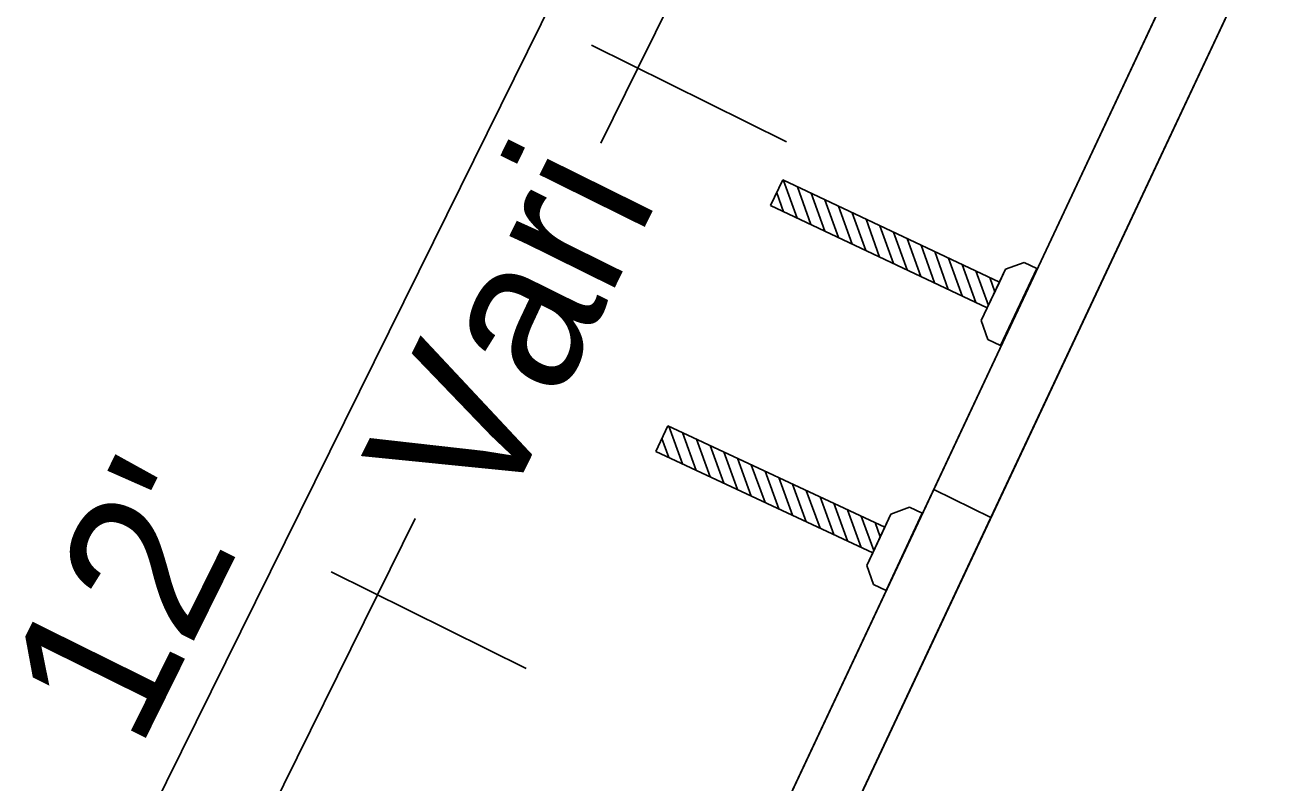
# Model space of a CAD drawing. Extents: x 14104283 to 14129344, y 8637090 to 8673339.
# Drawn here: x 14118448.5 to 14118514.6, y 8668429.9 to 8668469.5 of the extents above; entities that cross this region are included whole.
import ezdxf

# ---------------------------------------------------------------- set-up
doc = ezdxf.new("R2010")
doc.units = 0
for name, color, linetype in [('Cell', 7, 'Continuous'), ('dsnStgShadingPrevPav', 7, 'Continuous'), ('dsnTextFinalPlan', 7, 'Continuous'), ('TC_SubstrataExistingPavement', 7, 'Continuous'), ('Terrain', 7, 'Continuous')]:
    doc.layers.add(name, color=color, linetype=linetype)

msp = doc.modelspace()

# ---------------------------------------------------------------- linework, layer by layer
at = {"layer": 'Cell'}
for p, q in [((14118487.479, 8668460.099), (14118488.112, 8668461.443)), ((14118488.112, 8668461.443), (14118499.443, 8668456.102)), ((14118488.872, 8668459.443), (14118488.162, 8668461.419)), ((14118488.154, 8668459.781), (14118487.797, 8668460.774)), ((14118489.59, 8668459.104), (14118488.88, 8668461.081)), ((14118490.309, 8668458.766), (14118489.598, 8668460.742)), ((14118487.479, 8668460.099), (14118498.81, 8668454.759)), ((14118491.027, 8668458.427), (14118490.317, 8668460.404)), ((14118491.745, 8668458.089), (14118491.035, 8668460.065)), ((14118492.464, 8668457.75), (14118491.753, 8668459.727)), ((14118493.182, 8668457.411), (14118492.472, 8668459.388)), ((14118493.901, 8668457.073), (14118493.19, 8668459.049)), ((14118494.619, 8668456.734), (14118493.909, 8668458.711)), ((14118495.337, 8668456.396), (14118494.627, 8668458.372)), ((14118496.056, 8668456.057), (14118495.345, 8668458.034)), ((14118496.774, 8668455.719), (14118496.064, 8668457.695)), ((14118497.492, 8668455.38), (14118496.782, 8668457.357)), ((14118498.211, 8668455.042), (14118497.5, 8668457.018)), ((14118498.866, 8668454.878), (14118498.219, 8668456.68)), ((14118498.494, 8668454.087), (14118499.76, 8668456.774)), ((14118499.76, 8668456.774), (14118499.443, 8668456.102)), ((14118499.51, 8668452.787), (14118501.41, 8668456.818)), ((14118499.51, 8668452.787), (14118501.41, 8668456.818)), ((14118500.743, 8668457.132), (14118499.76, 8668456.774)), ((14118499.76, 8668456.774), (14118500.743, 8668457.132)), ((14118501.41, 8668456.818), (14118500.743, 8668457.132)), ((14118500.743, 8668457.132), (14118501.41, 8668456.818)), ((14118499.443, 8668456.102), (14118498.81, 8668454.759)), ((14118499.205, 8668455.596), (14118498.937, 8668456.341)), ((14118498.81, 8668454.759), (14118498.494, 8668454.087)), ((14118498.494, 8668454.087), (14118498.844, 8668453.101)), ((14118498.494, 8668454.087), (14118498.844, 8668453.101)), ((14118498.844, 8668453.101), (14118499.51, 8668452.787)), ((14118498.844, 8668453.101), (14118499.51, 8668452.787)), ((14118481.482, 8668447.244), (14118482.109, 8668448.588)), ((14118482.109, 8668448.588), (14118493.449, 8668443.295)), ((14118482.876, 8668446.593), (14118482.159, 8668448.565)), ((14118483.595, 8668446.258), (14118482.878, 8668448.23)), ((14118482.157, 8668446.929), (14118481.797, 8668447.919)), ((14118484.313, 8668445.922), (14118483.597, 8668447.894)), ((14118485.032, 8668445.587), (14118484.315, 8668447.559)), ((14118481.482, 8668447.244), (14118492.822, 8668441.951)), ((14118485.751, 8668445.251), (14118485.034, 8668447.223)), ((14118486.47, 8668444.916), (14118485.753, 8668446.888)), ((14118487.189, 8668444.58), (14118486.472, 8668446.552)), ((14118487.908, 8668444.244), (14118487.191, 8668446.216)), ((14118488.627, 8668443.909), (14118487.91, 8668445.881)), ((14118489.346, 8668443.573), (14118488.629, 8668445.545)), ((14118490.065, 8668443.238), (14118489.348, 8668445.21)), ((14118490.784, 8668442.902), (14118490.067, 8668444.874)), ((14118491.503, 8668442.567), (14118490.786, 8668444.539)), ((14118492.221, 8668442.231), (14118491.505, 8668444.203)), ((14118493.528, 8668439.984), (14118495.411, 8668444.017)), ((14118493.528, 8668439.984), (14118495.411, 8668444.017)), ((14118494.744, 8668444.328), (14118493.763, 8668443.968)), ((14118493.763, 8668443.968), (14118494.744, 8668444.328)), ((14118495.411, 8668444.017), (14118494.744, 8668444.328)), ((14118494.744, 8668444.328), (14118495.411, 8668444.017)), ((14118492.877, 8668442.07), (14118492.224, 8668443.867)), ((14118492.508, 8668441.279), (14118493.763, 8668443.968)), ((14118493.213, 8668442.789), (14118492.942, 8668443.532)), ((14118493.763, 8668443.968), (14118493.449, 8668443.295)), ((14118493.449, 8668443.295), (14118492.822, 8668441.951)), ((14118492.822, 8668441.951), (14118492.508, 8668441.279)), ((14118492.508, 8668441.279), (14118492.861, 8668440.295)), ((14118492.508, 8668441.279), (14118492.861, 8668440.295)), ((14118492.861, 8668440.295), (14118493.528, 8668439.984)), ((14118492.861, 8668440.295), (14118493.528, 8668439.984))]:
    msp.add_line(p, q, dxfattribs=at)
at = {"layer": 'dsnStgShadingPrevPav'}
for points in [[(14118496.009, 8668445.265), (14118511.638, 8668478.534), (14118514.626, 8668477.056), (14118498.997, 8668443.788)], [(14118488.425, 8668429.12), (14118496.009, 8668445.265), (14118498.997, 8668443.788), (14118491.413, 8668427.643)]]:
    msp.add_lwpolyline(points, close=True, dxfattribs=at)
at = {"layer": 'dsnTextFinalPlan'}
for p, q in [((14118469.843, 8668458.203), (14118486.188, 8668491.262)), ((14118480.541, 8668467.281), (14118483.59, 8668473.449)), ((14118478.12, 8668468.478), (14118488.31, 8668463.44)), ((14118478.608, 8668463.371), (14118480.541, 8668467.281)), ((14118448.569, 8668415.175), (14118469.843, 8668458.203)), ((14118466.928, 8668439.749), (14118468.901, 8668443.738)), ((14118464.508, 8668440.946), (14118474.698, 8668435.907)), ((14118459.952, 8668425.639), (14118466.928, 8668439.749))]:
    msp.add_line(p, q, dxfattribs=at)
at = {"layer": 'TC_SubstrataExistingPavement'}
msp.add_line((14118496.009, 8668445.265), (14118498.997, 8668443.788), dxfattribs=at)
msp.add_lwpolyline([(14118511.638, 8668478.534), (14118514.626, 8668477.056), (14118458.17, 8668356.881), (14118455.182, 8668358.358)], dxfattribs=at)
at = {"layer": 'Terrain'}
msp.add_line((14118455.182, 8668358.358), (14118511.638, 8668478.534), dxfattribs=at)

# ---------------------------------------------------------------- texts
at = {"layer": 'dsnTextFinalPlan'}
for s, p in [('Vari', (14118473.205, 8668443.419)), ("12'", (14118454.448, 8668431.541))]:
    msp.add_text(s, height=8, rotation=63.69111, dxfattribs=at).set_placement(p)

doc.saveas('drawing.dxf')
